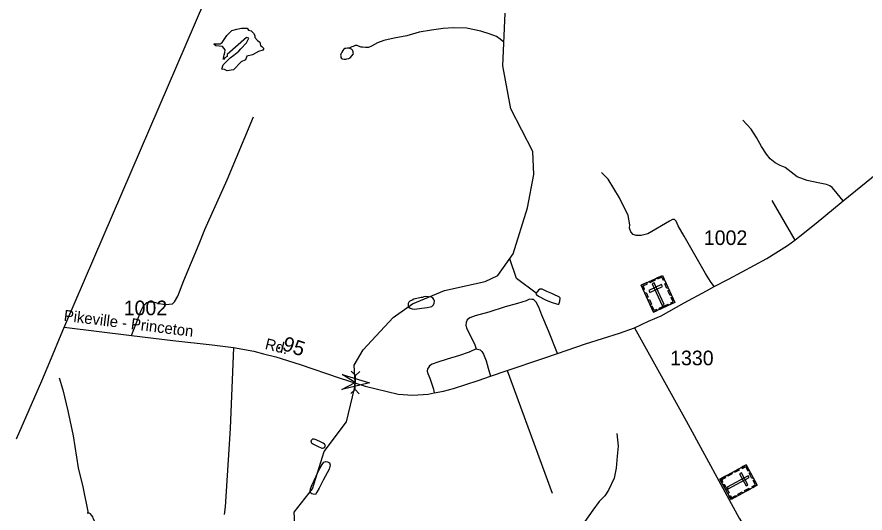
# Model space of a CAD drawing. Extents: x 2206922 to 2357709, y 510027 to 673830.
# Drawn here: x 2261848 to 2269104, y 630806 to 635048 of the extents above; entities that cross this region are included whole.
import ezdxf

# ---------------------------------------------------------------- set-up
doc = ezdxf.new("R2010")
doc.units = 0
for name, color, linetype in [('Exist Boundary Political CountyLine', 7, 'Continuous'), ('Exist Cultural Cemetery CELL', 7, 'Continuous'), ('Exist Hydrographic Creek Single Shore', 7, 'Continuous'), ('Exist Hydrographic Misc Water Feature', 7, 'Continuous'), ('Exist Road Non-System Type 51', 7, 'Continuous'), ('Exist Road Secondary Mileage Hundredths English Label', 7, 'Continuous'), ('Exist Road Secondary Structure Pipe Attributed CELL', 7, 'Continuous'), ('Exist Road Secondary Structure Pipe CELL', 7, 'Continuous'), ('Exist Road Secondary Type 51 Attributed', 7, 'Continuous'), ('Exist Road Secondary Type 51 Label', 7, 'Continuous'), ('Exist Road Secondary Type 51 Number Label', 7, 'Continuous')]:
    doc.layers.add(name, color=color, linetype=linetype)

msp = doc.modelspace()

# ---------------------------------------------------------------- linework, layer by layer
at = {"layer": 'Exist Boundary Political CountyLine'}
msp.add_lwpolyline([(2264091.2, 636668.8), (2262262.5, 632422.9), (2262237.7, 632364.1), (2262126.2, 632096.6), (2262058.3, 631933), (2261839.9, 631437.3)], dxfattribs=at)
at = {"layer": 'Exist Cultural Cemetery CELL'}
for points in [[(2267189.4, 632754.9), (2267370.5, 632837.6), (2267476.3, 632606), (2267295.3, 632523.3)], [(2267256.8, 632785.6), (2267303.9, 632807.2), (2267308.7, 632796.8), (2267261.5, 632775.3)], [(2267388.6, 632798.2), (2267378.3, 632793.5), (2267364.9, 632822.8), (2267328, 632805.9), (2267323.4, 632816), (2267370.6, 632837.6)], [(2267207.4, 632715.5), (2267217.7, 632720.2), (2267204.4, 632749.5), (2267241.3, 632766.3), (2267236.6, 632776.5), (2267189.4, 632754.9)], [(2267254.8, 632709.9), (2267262.6, 632693), (2267369.7, 632741.9), (2267361.9, 632758.9)], [(2267300.8, 632773.5), (2267283.8, 632765.8), (2267368.1, 632581.3), (2267385, 632589.1)], [(2267408.6, 632727), (2267390.6, 632766.4), (2267400.9, 632771.1), (2267418.9, 632731.8)], [(2267238.2, 632648), (2267220.2, 632687.4), (2267230.6, 632692.2), (2267248.6, 632652.8)], [(2267436, 632667), (2267417.9, 632706.4), (2267428.3, 632711.2), (2267446.3, 632671.8)], [(2267266.2, 632586.9), (2267248.2, 632626.3), (2267258.5, 632631), (2267276.5, 632591.6)], [(2267342.8, 632557.6), (2267419.9, 632592.9), (2267424.7, 632582.5), (2267347.5, 632547.2)], [(2267446.2, 632592.3), (2267441.4, 632602.7), (2267461.4, 632611.9), (2267444.6, 632648.6), (2267454.8, 632653.2), (2267476.3, 632606)], [(2267325.3, 632537.1), (2267320.6, 632547.5), (2267300.5, 632538.4), (2267283.7, 632575.1), (2267273.6, 632570.5), (2267295.2, 632523.3)], [(2268086.1, 631218.3), (2268181.1, 631043.3), (2267957.3, 630921.8), (2267862.3, 631096.7)], [(2268048, 631197.6), (2268053.4, 631187.6), (2268081.7, 631203), (2268101, 631167.3), (2268110.8, 631172.7), (2268086.1, 631218.3)], [(2267923.7, 631130.2), (2267961.8, 631150.8), (2267967.2, 631140.8), (2267929.2, 631120.2)], [(2267982.8, 631162.2), (2268020.9, 631182.9), (2268026.3, 631172.9), (2267988.2, 631152.2)], [(2268045.7, 631149.9), (2268029.3, 631141), (2268085.5, 631037.5), (2268101.9, 631046.5)], [(2268121.4, 631153.2), (2268146.1, 631107.6), (2268136.1, 631102.2), (2268111.4, 631147.7)], [(2267878.1, 631067.7), (2267888.2, 631073.2), (2267877.7, 631092.5), (2267913.2, 631111.8), (2267907.9, 631121.6), (2267862.3, 631096.8)], [(2268112.3, 631108.5), (2268103.4, 631124.9), (2267925.2, 631028.1), (2267934.1, 631011.7)], [(2268143, 631022.6), (2268137.6, 631032.5), (2268165.9, 631047.9), (2268146.5, 631083.5), (2268156.3, 631088.9), (2268181.1, 631043.2)], [(2267899.8, 631051.7), (2267940.3, 630977.2), (2267930.3, 630971.7), (2267889.8, 631046.3)], [(2268073.3, 630997.7), (2268111.4, 631018.4), (2268116.8, 631008.4), (2268078.8, 630987.7)], [(2267941.5, 630950.9), (2267951.6, 630956.4), (2267962.1, 630937.1), (2267997.6, 630956.4), (2268002.9, 630946.6), (2267957.3, 630921.8)], [(2268015.4, 630966.3), (2268053.4, 630987), (2268058.9, 630976.9), (2268020.8, 630956.3)]]:
    msp.add_lwpolyline(points, close=True, dxfattribs=at)
at = {"layer": 'Exist Hydrographic Creek Single Shore'}
msp.add_lwpolyline([(2264231.7, 630612.6), (2264218.8, 630813.4), (2264377.4, 631014.1), (2264477.3, 631332.6), (2264666.4, 631584.5), (2264736.8, 631871.5), (2264742.5, 631922.9), (2264733.3, 632069.4), (2264810.3, 632201.5), (2265066.4, 632478.3), (2265232.3, 632596.3), (2265505.2, 632708.9), (2265854.4, 632787), (2265962.3, 632837.3), (2266094.3, 633021.6), (2266215.3, 633415.9), (2266271.3, 633700.1), (2266261.3, 633897.1), (2266074.2, 634261.7), (2266004.3, 634630.5), (2266025.2, 635079.3)], dxfattribs=at)
at = {"layer": 'Exist Hydrographic Misc Water Feature'}
for points in [[(2263960, 634778.7), (2263952.1, 634763), (2263915.4, 634752.5), (2263862.9, 634723.6), (2263815.6, 634713.1), (2263802.5, 634681.6), (2263765.7, 634665.8), (2263700.1, 634594.9), (2263679.1, 634592.3), (2263645, 634587), (2263624, 634597.5), (2263600.4, 634602.8), (2263610.9, 634639.5), (2263671.3, 634697.3), (2263702.8, 634720.9), (2263747.4, 634755.1), (2263763.1, 634776.1), (2263810.4, 634826), (2263831.4, 634868), (2263813, 634873.3), (2263647.6, 634726.2), (2263645, 634710.4), (2263626.6, 634697.3), (2263616.1, 634684.2), (2263613.5, 634694.7), (2263621.4, 634723.6), (2263626.6, 634744.6), (2263629.3, 634765.6), (2263605.6, 634794.5), (2263550.5, 634802.4), (2263532.1, 634815.5), (2263542.6, 634820.7), (2263550.5, 634818.1), (2263587.3, 634818.1), (2263603, 634828.6), (2263642.4, 634889), (2263687, 634931), (2263729, 634944.2), (2263768.4, 634952), (2263818.2, 634952), (2263828.7, 634936.3), (2263852.4, 634928.4), (2263870.7, 634910), (2263883.9, 634889), (2263883.9, 634873.3), (2263904.9, 634847), (2263925.9, 634833.9), (2263931.1, 634805), (2263941.6, 634794.5), (2263954.7, 634784), (2263960, 634778.7)], [(2266014.4, 634832), (2265982, 634859.6), (2265952, 634881.5), (2265895.6, 634900.9), (2265815.3, 634926), (2265693.3, 634950.9), (2265583.6, 634955.7), (2265493.1, 634949.1), (2265395.3, 634936.2), (2265288.1, 634919.1), (2265182.1, 634888.1), (2265074, 634867), (2264986.4, 634846.6), (2264932.7, 634827.9), (2264880.8, 634799.2), (2264855, 634787.3), (2264849.1, 634787), (2264831.2, 634786.9), (2264803.3, 634790.7), (2264791.4, 634790.4), (2264771.1, 634798.3), (2264757.2, 634804.1), (2264752.9, 634804.3), (2264741, 634804.1), (2264735.1, 634802.1), (2264725.2, 634795.9), (2264713.3, 634791.6), (2264691.4, 634781.6)], [(2264691.4, 634781.6), (2264675.2, 634781.6), (2264661.2, 634779.2), (2264651.6, 634777.4), (2264643.6, 634773.3), (2264635.6, 634761.2), (2264627.8, 634746.9), (2264619.6, 634729.1), (2264616.3, 634721.1), (2264618, 634713.1), (2264618, 634700.9), (2264624.3, 634693.1), (2264630.5, 634688.9), (2264648.3, 634687.1), (2264662.1, 634687.4), (2264670.1, 634689.5), (2264686, 634693.6), (2264699.8, 634700), (2264716, 634717.8), (2264721.5, 634725.9), (2264726, 634732.1), (2264725.6, 634739.9), (2264725.6, 634750.1), (2264721.3, 634757.9), (2264717.6, 634763.8), (2264709.6, 634771.9), (2264701.4, 634775.6), (2264691.4, 634781.6)], [(2266290.2, 632685.4), (2266121.1, 632812.4), (2266063.9, 632979)], [(2266298.2, 632697.6), (2266290.2, 632685.4), (2266288.4, 632679.2), (2266292.5, 632673.3), (2266308.9, 632661.5), (2266369.2, 632630.1), (2266417, 632608.7), (2266465.3, 632595), (2266475.2, 632593.1), (2266483.2, 632593.1), (2266491.2, 632617.4), (2266494.5, 632643.2), (2266492.6, 632649.2), (2266488.5, 632653.1), (2266436.4, 632676.8), (2266424.5, 632684.6), (2266380.3, 632700.2), (2266354.2, 632713.9), (2266340.3, 632719.6), (2266330.4, 632721.5), (2266320.4, 632719.8), (2266309.9, 632711.6), (2266298.2, 632697.6)], [(2265208.1, 632617.1), (2265199.9, 632609), (2265196.2, 632597), (2265194.5, 632587.1), (2265194.1, 632575), (2265200.7, 632565.1), (2265212.6, 632557.2), (2265228.6, 632551.6), (2265246.6, 632549.7), (2265356.1, 632564.8), (2265384.4, 632569), (2265398.4, 632573), (2265404.5, 632579), (2265412.1, 632587.2), (2265418, 632599.3), (2265419.7, 632617.3), (2265415.6, 632631.3), (2265405.5, 632644.9), (2265393.4, 632650.8), (2265367.8, 632654.7), (2265343.8, 632656.3), (2265327.6, 632654.2), (2265317.6, 632650.1), (2265305.9, 632648.2), (2265244, 632633.6), (2265228, 632627.5), (2265208.1, 632617.1)], [(2262209, 631961.6), (2262239.8, 631860), (2262283.9, 631678.6), (2262329.7, 631467), (2262372.6, 631192.6), (2262411.1, 631029.7), (2262457.8, 630806)], [(2264366.8, 631428.6), (2264362.6, 631424.5), (2264365, 631414.3), (2264365.2, 631410.2), (2264367, 631406.3), (2264385.1, 631394.6), (2264407.2, 631384.8), (2264425.1, 631374.8), (2264449.1, 631363), (2264455.2, 631361.4), (2264461.6, 631361.2), (2264469.6, 631363.2), (2264475.5, 631363.6), (2264479.2, 631365.4), (2264483.3, 631369.7)], [(2264483.3, 631369.7), (2264486.6, 631377), (2264484.7, 631383.7), (2264483.1, 631391.6), (2264479.2, 631395.4), (2264468.9, 631403.4), (2264450.7, 631411.1), (2264406.8, 631430.7), (2264390.8, 631436.8), (2264382.6, 631438.4), (2264376.7, 631436.5), (2264370.9, 631432.5), (2264366.8, 631428.6)], [(2266981.2, 631484.8), (2266992.1, 631376.8), (2266982.8, 631293.1), (2266975.7, 631189.1), (2266956.8, 631102.7), (2266909.8, 631002.4), (2266876.2, 630953.9), (2266828.8, 630903.4), (2266775.1, 630829.2), (2266706.2, 630734.6)], [(2264371, 630971.4), (2264363, 630975), (2264356.4, 630989), (2264360.5, 631013.1), (2264374.4, 631051.2), (2264389.4, 631085.4), (2264395.6, 631099.5), (2264407.5, 631121.6), (2264431, 631171.6), (2264460.2, 631221.9), (2264474.3, 631240.1), (2264488, 631246.1), (2264506.1, 631244.2), (2264522.7, 631234.4), (2264526.6, 631214.4), (2264518.6, 631182.3), (2264467.7, 631086.1), (2264432.5, 631019.7), (2264414.6, 630983.5), (2264403.1, 630965.3), (2264380.8, 630967.5), (2264371, 630971.4)], [(2262489, 630712.5), (2262495.3, 630714.4), (2262501.3, 630716.7), (2262507, 630720.7), (2262510.9, 630728.7), (2262510.9, 630736.8), (2262500.9, 630760.6), (2262496.4, 630774.6), (2262486.3, 630788.3), (2262476.1, 630798.4), (2262466, 630804.3), (2262457.8, 630806), (2262448, 630805.8)]]:
    msp.add_lwpolyline(points, dxfattribs=at)
at = {"layer": 'Exist Road Non-System Type 51'}
for p, q in [((2268305.8, 633478.2), (2268502.2, 633138)), ((2266043.1, 632025.6), (2266427.5, 630974.8))]:
    msp.add_line(p, q, dxfattribs=at)
for points in [[(2262826.9, 632324.8), (2262868.3, 632427.2), (2262906.5, 632531.4), (2262932, 632582.4), (2262944.7, 632593), (2262959.6, 632605.7), (2262970.2, 632607.9), (2262989.3, 632612.1), (2263021.2, 632607.9), (2263065.8, 632597.2), (2263101.9, 632590.9), (2263125.2, 632588.7), (2263148.6, 632590.9), (2263178.3, 632595.1), (2263195.3, 632612.1), (2263222.9, 632661), (2263276, 632794.9), (2263407.7, 633107.2), (2263456.5, 633230.5), (2263645.5, 633655.5), (2263872.7, 634195.2)], [(2268916.3, 633475.9), (2268840.7, 633571.1), (2268822.5, 633588.9), (2268802.4, 633602.7), (2268774.2, 633616.5), (2268702.1, 633629.9), (2268608, 633651), (2268521.9, 633682.2), (2268421.5, 633759.6), (2268379.1, 633776.6), (2268334.5, 633800), (2268292, 633834), (2268260.1, 633874.3), (2268217.7, 633940.2), (2268175.2, 634016.7), (2268128.5, 634089), (2268058.4, 634165.5)], [(2267814.2, 632742.8), (2267782.3, 632785.3), (2267737.7, 632855.4), (2267646.4, 633014.8), (2267557.2, 633173.3), (2267506.3, 633262.1), (2267489.3, 633301.8), (2267474.2, 633315), (2267457.2, 633315.9), (2267429.8, 633302.7), (2267245.8, 633192.2), (2267189.1, 633179.9), (2267144.8, 633179), (2267121.2, 633187.5), (2267099.5, 633211.1), (2267090, 633242.3), (2267092.1, 633270.8), (2267077.3, 633349.5), (2267003, 633500.3), (2266905.3, 633661.8), (2266847.9, 633719.2)], [(2266473.2, 632171), (2266397, 632363.8), (2266337.6, 632497), (2266312.1, 632566.4), (2266289.4, 632610.3), (2266273.8, 632627.3), (2266265.4, 632633), (2266254, 632633), (2266234.2, 632634.4), (2266203.1, 632621.7), (2266129.4, 632599), (2266026.1, 632567.8), (2265884.5, 632522.5), (2265768.4, 632492.8), (2265723.1, 632475.8), (2265700.5, 632457.3), (2265690.6, 632436.1), (2265687.7, 632412), (2265693.4, 632386.5), (2265723.1, 632332.7), (2265764.2, 632243.4), (2265776.9, 632209.4)], [(2263700.7, 632221.1), (2263672.6, 631529.7), (2263629, 630859.6), (2263621.7, 630793.6)], [(2265776.9, 632209.4), (2265717.5, 632181.1), (2265633.9, 632154.2), (2265527.7, 632121.6), (2265449.9, 632096.1), (2265400.3, 632077.7), (2265377.7, 632063.5), (2265367.8, 632049.3), (2265360.7, 632038), (2265357.9, 632019.6), (2265363.5, 631999.8), (2265380.5, 631960.1), (2265400.3, 631899.2), (2265411.7, 631865.2), (2265414.9, 631849.3), (2265417.3, 631833.1)], [(2265776.9, 632209.4), (2265809.5, 632202.3), (2265825.1, 632186.8), (2265839.2, 632164.1), (2265861.9, 632108.8), (2265880.3, 632043.7), (2265900.5, 631975.6)]]:
    msp.add_lwpolyline(points, dxfattribs=at)
at = {"layer": 'Exist Road Secondary Structure Pipe Attributed CELL'}
msp.add_lwpolyline([(2264630.7, 631989.2), (2264864.4, 631919.6), (2264627.2, 631863), (2264742.5, 631922.9)], close=True, dxfattribs=at)
at = {"layer": 'Exist Road Secondary Structure Pipe CELL'}
for p, q in [((2264708.3, 632019.3), (2264744.1, 631983.4)), ((2264781.9, 632017.3), (2264744.1, 631983.4)), ((2264740.8, 631862.5), (2264744.1, 631983.4)), ((2264703, 631828.6), (2264740.8, 631862.5)), ((2264776.7, 631826.6), (2264740.8, 631862.5))]:
    msp.add_line(p, q, dxfattribs=at)
at = {"layer": 'Exist Road Secondary Type 51 Attributed'}
for points in [[(2267130.4, 632389), (2267192, 632418.7), (2267251.4, 632446.4), (2267359.7, 632493.1), (2267555.1, 632603.6), (2267748.3, 632705.6), (2267814.2, 632742.8), (2267935.2, 632805.5), (2268052, 632869.2), (2268262.3, 632981.9), (2268440.7, 633092.4), (2268502.2, 633138), (2268546.8, 633174.2), (2268687, 633284.7), (2268833.5, 633407.9), (2268916.3, 633475.9), (2269264.7, 633757.1)], [(2262251.4, 632396.4), (2262826.9, 632324.8), (2263181.8, 632280.6), (2263518.1, 632243.4), (2263700.7, 632221.1), (2263874.9, 632189.2), (2263957.7, 632168), (2264061.7, 632140.4), (2264272, 632075.5), (2264605.4, 631962.9), (2264826.2, 631891.7), (2265108.7, 631821.6), (2265236.1, 631815.2), (2265365.6, 631823.7), (2265417.3, 631833.1), (2265497.3, 631847.1), (2265582.3, 631870.5), (2265794.6, 631938.5), (2265900.5, 631975.6), (2266043.1, 632025.6), (2266346.8, 632127.6), (2266473.2, 632171), (2266712, 632253), (2267003, 632344.4), (2267130.4, 632389)], [(2267130.4, 632389), (2267574, 631594.4), (2268025.6, 630762.9), (2268088.5, 630661.7), (2268192.1, 630476.6), (2268283.3, 630349.6), (2268349.8, 630286.3), (2268414.3, 630234.8), (2268504.7, 630185.8), (2268780, 630038.4), (2269061.2, 629895.2), (2269402.6, 629708.5), (2269579.6, 629602.1), (2269651.1, 629556.4), (2269744.9, 629459.8), (2269856.1, 629314.8), (2269979.8, 629144.2), (2270084.8, 629017.3), (2270155.4, 628953.9), (2270235.8, 628914.7), (2270549.4, 628811.6), (2271309.7, 628543.8), (2271836.3, 628351.5)]]:
    msp.add_lwpolyline(points, dxfattribs=at)

# ---------------------------------------------------------------- texts
at = {"layer": 'Exist Road Secondary Mileage Hundredths English Label'}
msp.add_text('.95', height=125, rotation=342.06928, dxfattribs=at).set_placement((2264065.7, 632215.5))
at = {"layer": 'Exist Road Secondary Type 51 Label'}
for s, rotation, p in [('Pikeville - Princeton', 352.90628, (2262244.2, 632450.2)), ('Rd.', 345.99069, (2263964, 632209.9))]:
    msp.add_text(s, height=95, rotation=rotation, dxfattribs=at).set_placement(p)
at = {"layer": 'Exist Road Secondary Type 51 Number Label'}
for s, p in [('1002', (2267724.6, 633097.9)), ('1002', (2262761, 632497.4)), ('1330', (2267436.5, 632069.6))]:
    msp.add_text(s, height=125, dxfattribs=at).set_placement(p)

doc.saveas('drawing.dxf')
